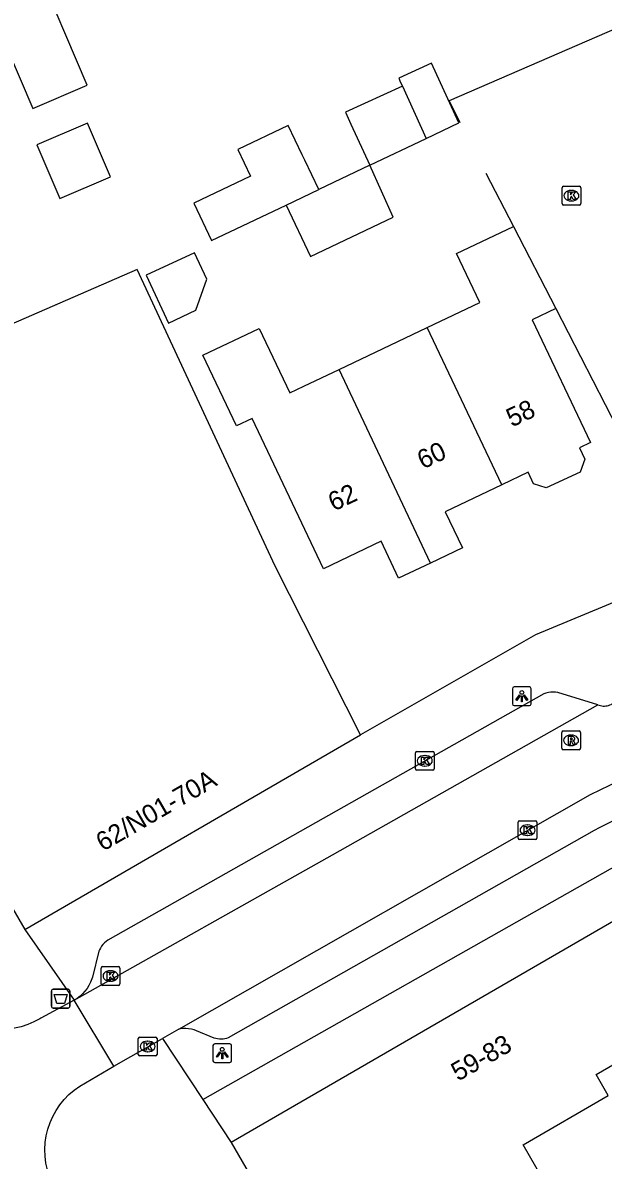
# Model space of a CAD drawing. Extents: x 160379 to 161131, y 383940 to 384849.
# Drawn here: x 160885.5 to 160916.5, y 384192.2 to 384253 of the extents above; entities that cross this region are included whole.
import ezdxf

# ---------------------------------------------------------------- set-up
doc = ezdxf.new("R2010")
doc.units = 0
for name, color, linetype in [('IMGEO_Afvalbak', 7, 'Continuous'), ('IMGEO_Hek', 7, 'Continuous'), ('IMGEO_Kolk', 7, 'Continuous'), ('IMGEO_Lichtpunt', 7, 'Continuous'), ('IMGEO_Muur', 7, 'Continuous'), ('IMGEO_Pand', 7, 'Continuous'), ('IMGEO_Pand_nummerreeks', 7, 'Continuous'), ('IMGEO_Rijbaan_lokaal_open', 7, 'Continuous'), ('IMGEO_Rioolput', 7, 'Continuous'), ('IMGEO_Voetpad_open', 7, 'Continuous')]:
    doc.layers.add(name, color=color, linetype=linetype)

msp = doc.modelspace()

# ---------------------------------------------------------------- linework, layer by layer
at = {"layer": 'IMGEO_Afvalbak'}
for p, q in [((160887.053, 384200.465), (160887.053, 384201.265)), ((160887.053, 384201.265), (160887.053, 384200.465)), ((160887.153, 384201.365), (160887.943, 384201.365)), ((160887.943, 384201.365), (160887.153, 384201.365)), ((160888.043, 384201.265), (160888.043, 384200.465)), ((160888.043, 384200.465), (160888.043, 384201.265)), ((160887.943, 384200.365), (160887.153, 384200.365)), ((160887.153, 384200.365), (160887.943, 384200.365))]:
    msp.add_line(p, q, dxfattribs=at)
msp.add_lwpolyline([(160887.196, 384201.079), (160887.9, 384201.079), (160887.751, 384200.609), (160887.345, 384200.609), (160887.196, 384201.079)], dxfattribs=at)
for centre, start, end in [((160887.153, 384201.265), 90, 180), ((160887.153, 384201.265), 90, 180), ((160887.943, 384201.265), 0, 90), ((160887.943, 384201.265), 360, 90), ((160887.153, 384200.465), 180, 270), ((160887.153, 384200.465), 180, 270), ((160887.943, 384200.465), 270, 0), ((160887.943, 384200.465), 270, 0)]:
    msp.add_arc(centre, 0.1, start, end, dxfattribs=at)
at = {"layer": 'IMGEO_Hek'}
msp.add_lwpolyline([(160913.999, 384237.725), (160917.295, 384231.315)], dxfattribs=at)
at = {"layer": 'IMGEO_Kolk'}
for p, q in [((160914.405, 384244.26), (160915.257, 384244.26)), ((160914.33, 384243.334), (160914.33, 384244.186)), ((160914.818, 384244.04), (160914.843, 384244.04)), ((160915.331, 384244.186), (160915.331, 384243.334)), ((160915.257, 384243.26), (160914.405, 384243.26)), ((160914.841, 384243.48), (160914.816, 384243.48)), ((160906.498, 384213.144), (160906.498, 384213.996)), ((160906.573, 384214.07), (160907.425, 384214.07)), ((160906.986, 384213.85), (160907.011, 384213.85)), ((160907.499, 384213.996), (160907.499, 384213.144)), ((160907.009, 384213.29), (160906.984, 384213.29)), ((160907.425, 384213.07), (160906.573, 384213.07)), ((160911.987, 384209.437), (160911.987, 384210.289)), ((160912.062, 384210.363), (160912.914, 384210.363)), ((160912.988, 384210.289), (160912.988, 384209.437)), ((160912.498, 384209.583), (160912.473, 384209.583)), ((160912.475, 384210.143), (160912.5, 384210.143)), ((160912.914, 384209.363), (160912.062, 384209.363)), ((160889.713, 384201.649), (160889.713, 384202.501)), ((160889.788, 384202.575), (160890.64, 384202.575)), ((160890.201, 384202.355), (160890.226, 384202.355)), ((160890.714, 384202.501), (160890.714, 384201.649)), ((160890.224, 384201.795), (160890.199, 384201.795)), ((160890.64, 384201.575), (160889.788, 384201.575)), ((160891.696, 384197.885), (160891.696, 384198.737)), ((160891.771, 384198.811), (160892.623, 384198.811)), ((160892.697, 384198.737), (160892.697, 384197.885)), ((160892.207, 384198.031), (160892.182, 384198.031)), ((160892.184, 384198.591), (160892.209, 384198.591)), ((160892.623, 384197.811), (160891.771, 384197.811))]:
    msp.add_line(p, q, dxfattribs=at)
for points in [[(160914.405, 384244.26), (160915.257, 384244.26)], [(160914.33, 384243.334), (160914.33, 384244.186)], [(160914.651, 384243.96), (160914.774, 384243.96), (160914.774, 384243.809), (160914.904, 384243.96), (160915.068, 384243.96), (160914.922, 384243.809), (160915.075, 384243.56), (160914.923, 384243.56), (160914.838, 384243.724), (160914.774, 384243.657), (160914.774, 384243.56), (160914.651, 384243.56), (160914.651, 384243.96)], [(160915.331, 384244.186), (160915.331, 384243.334)], [(160915.257, 384243.26), (160914.405, 384243.26)], [(160906.498, 384213.144), (160906.498, 384213.996)], [(160906.573, 384214.07), (160907.425, 384214.07)], [(160907.499, 384213.996), (160907.499, 384213.144)], [(160906.819, 384213.77), (160906.942, 384213.77), (160906.942, 384213.619), (160907.072, 384213.77), (160907.236, 384213.77), (160907.09, 384213.619), (160907.243, 384213.37), (160907.091, 384213.37), (160907.006, 384213.534), (160906.942, 384213.467), (160906.942, 384213.37), (160906.819, 384213.37), (160906.819, 384213.77)], [(160907.425, 384213.07), (160906.573, 384213.07)], [(160911.987, 384209.437), (160911.987, 384210.289)], [(160912.062, 384210.363), (160912.914, 384210.363)], [(160912.988, 384210.289), (160912.988, 384209.437)], [(160912.308, 384210.063), (160912.431, 384210.063), (160912.431, 384209.912), (160912.561, 384210.063), (160912.725, 384210.063), (160912.579, 384209.912), (160912.732, 384209.663), (160912.58, 384209.663), (160912.495, 384209.827), (160912.431, 384209.76), (160912.431, 384209.663), (160912.308, 384209.663), (160912.308, 384210.063)], [(160912.914, 384209.363), (160912.062, 384209.363)], [(160889.713, 384201.649), (160889.713, 384202.501)], [(160889.788, 384202.575), (160890.64, 384202.575)], [(160890.034, 384202.275), (160890.157, 384202.275), (160890.157, 384202.124), (160890.287, 384202.275), (160890.451, 384202.275), (160890.305, 384202.124), (160890.458, 384201.875), (160890.306, 384201.875), (160890.221, 384202.039), (160890.157, 384201.972), (160890.157, 384201.875), (160890.034, 384201.875), (160890.034, 384202.275)], [(160890.714, 384202.501), (160890.714, 384201.649)], [(160890.64, 384201.575), (160889.788, 384201.575)], [(160891.696, 384197.885), (160891.696, 384198.737)], [(160891.771, 384198.811), (160892.623, 384198.811)], [(160892.697, 384198.737), (160892.697, 384197.885)], [(160892.017, 384198.511), (160892.14, 384198.511), (160892.14, 384198.36), (160892.27, 384198.511), (160892.434, 384198.511), (160892.288, 384198.36), (160892.441, 384198.111), (160892.289, 384198.111), (160892.204, 384198.275), (160892.14, 384198.208), (160892.14, 384198.111), (160892.017, 384198.111), (160892.017, 384198.511)], [(160892.623, 384197.811), (160891.771, 384197.811)]]:
    msp.add_lwpolyline(points, dxfattribs=at)
for centre, start, end in [((160914.407, 384244.184), 91.55205, 178.44795), ((160914.407, 384244.184), 91.55205, 178.44795), ((160915.255, 384244.184), 1.55205, 88.44795), ((160915.255, 384244.184), 1.55205, 88.44795), ((160914.407, 384243.336), 181.55205, 268.44795), ((160914.407, 384243.336), 181.55205, 268.44795), ((160915.255, 384243.336), 271.55205, 358.44795), ((160915.255, 384243.336), 271.55205, 358.44795), ((160906.575, 384213.994), 91.55205, 178.44795), ((160906.575, 384213.994), 91.55205, 178.44795), ((160907.423, 384213.994), 1.55205, 88.44795), ((160907.423, 384213.994), 1.55205, 88.44795), ((160906.575, 384213.146), 181.55205, 268.44795), ((160906.575, 384213.146), 181.55205, 268.44795), ((160907.423, 384213.146), 271.55205, 358.44795), ((160907.423, 384213.146), 271.55205, 358.44795), ((160912.064, 384210.287), 91.55205, 178.44795), ((160912.064, 384210.287), 91.55205, 178.44795), ((160912.912, 384210.287), 1.55205, 88.44795), ((160912.912, 384210.287), 1.55205, 88.44795), ((160912.064, 384209.439), 181.55205, 268.44795), ((160912.064, 384209.439), 181.55205, 268.44795), ((160912.912, 384209.439), 271.55205, 358.44795), ((160912.912, 384209.439), 271.55205, 358.44795), ((160889.79, 384202.499), 91.55205, 178.44795), ((160889.79, 384202.499), 91.55205, 178.44795), ((160890.638, 384202.499), 1.55205, 88.44795), ((160890.638, 384202.499), 1.55205, 88.44795), ((160889.79, 384201.651), 181.55205, 268.44795), ((160889.79, 384201.651), 181.55205, 268.44795), ((160890.638, 384201.651), 271.55205, 358.44795), ((160890.638, 384201.651), 271.55205, 358.44795), ((160891.773, 384198.735), 91.55205, 178.44795), ((160891.773, 384198.735), 91.55205, 178.44795), ((160892.621, 384198.735), 1.55205, 88.44795), ((160892.621, 384198.735), 1.55205, 88.44795), ((160891.773, 384197.887), 181.55205, 268.44795), ((160891.773, 384197.887), 181.55205, 268.44795), ((160892.621, 384197.887), 271.55205, 358.44795), ((160892.621, 384197.887), 271.55205, 358.44795)]:
    msp.add_arc(centre, 0.0765, start, end, dxfattribs=at)
for centre, major_axis, ratio, start_param, end_param in [((160914.817, 384243.76), (-0.387, 0.002), 0.722429, 4.712389, 7.853982), ((160914.842, 384243.76), (-0.39, 0.002), 0.717154, 1.570796, 4.712389), ((160906.985, 384213.57), (-0.387, 0.002), 0.722429, 4.712389, 7.853982), ((160907.01, 384213.57), (-0.39, 0.002), 0.717154, 1.570796, 4.712389), ((160912.474, 384209.863), (-0.387, 0.002), 0.722429, 4.712389, 7.853982), ((160912.499, 384209.863), (-0.39, 0.002), 0.717154, 1.570796, 4.712389), ((160890.2, 384202.075), (-0.387, 0.002), 0.722429, 4.712389, 7.853982), ((160890.225, 384202.075), (-0.39, 0.002), 0.717154, 1.570796, 4.712389), ((160892.183, 384198.311), (-0.387, 0.002), 0.722429, 4.712389, 7.853982), ((160892.208, 384198.311), (-0.39, 0.002), 0.717154, 1.570796, 4.712389)]:
    msp.add_ellipse(centre, major_axis=major_axis, ratio=ratio, start_param=start_param, end_param=end_param, dxfattribs=at)
at = {"layer": 'IMGEO_Lichtpunt'}
for p, q in [((160912.584, 384217.518), (160911.776, 384217.518)), ((160912.584, 384217.518), (160911.776, 384217.518)), ((160911.682, 384217.423), (160911.682, 384216.616)), ((160911.682, 384217.423), (160911.682, 384216.616)), ((160912.678, 384216.616), (160912.678, 384217.423)), ((160912.678, 384216.616), (160912.678, 384217.423)), ((160911.776, 384216.522), (160912.584, 384216.522)), ((160911.776, 384216.522), (160912.584, 384216.522)), ((160895.683, 384198.357), (160895.683, 384197.55)), ((160895.683, 384198.357), (160895.683, 384197.55)), ((160896.585, 384198.452), (160895.777, 384198.452)), ((160896.585, 384198.452), (160895.777, 384198.452)), ((160896.679, 384197.55), (160896.679, 384198.357)), ((160896.679, 384197.55), (160896.679, 384198.357)), ((160895.777, 384197.456), (160896.585, 384197.456)), ((160895.777, 384197.456), (160896.585, 384197.456))]:
    msp.add_line(p, q, dxfattribs=at)
for points in [[(160912.056, 384217.087), (160912.095, 384217.059), (160911.907, 384216.797), (160911.869, 384216.824), (160912.056, 384217.087)], [(160912.158, 384217.039), (160912.205, 384217.039), (160912.205, 384216.717), (160912.158, 384216.717), (160912.158, 384217.039)], [(160912.268, 384217.059), (160912.306, 384217.086), (160912.493, 384216.824), (160912.454, 384216.796), (160912.268, 384217.059)], [(160896.057, 384198.021), (160896.096, 384197.993), (160895.908, 384197.731), (160895.87, 384197.758), (160896.057, 384198.021)], [(160896.269, 384197.993), (160896.307, 384198.02), (160896.494, 384197.758), (160896.455, 384197.73), (160896.269, 384197.993)], [(160896.159, 384197.973), (160896.206, 384197.973), (160896.206, 384197.651), (160896.159, 384197.651), (160896.159, 384197.973)]]:
    msp.add_lwpolyline(points, dxfattribs=at)
for centre in [(160912.181, 384217.221), (160896.182, 384198.155)]:
    msp.add_circle(centre, 0.0994, dxfattribs=at)
for centre, start, end in [((160911.776, 384217.423), 90, 180), ((160911.776, 384217.423), 90, 180), ((160912.584, 384217.423), 0, 90), ((160912.584, 384217.423), 0, 90), ((160911.776, 384216.616), 180, 270), ((160911.776, 384216.616), 180, 270), ((160912.584, 384216.616), 270, 0), ((160912.584, 384216.616), 270, 360), ((160895.777, 384198.357), 90, 180), ((160895.777, 384198.357), 90, 180), ((160896.585, 384198.357), 0, 90), ((160896.585, 384198.357), 0, 90), ((160895.777, 384197.55), 180, 270), ((160895.777, 384197.55), 180, 270), ((160896.585, 384197.55), 270, 0), ((160896.585, 384197.55), 270, 360)]:
    msp.add_arc(centre, 0.0946, start, end, dxfattribs=at)
at = {"layer": 'IMGEO_Muur'}
for points in [[(160930.001, 384258.566), (160919.932, 384253.86), (160908.302, 384248.834), (160908.863, 384247.668)], [(160910.263, 384244.968), (160911.741, 384242.113)]]:
    msp.add_lwpolyline(points, dxfattribs=at)
at = {"layer": 'IMGEO_Pand'}
for points in [[(160883.919, 384253.426), (160886.06, 384248.416), (160888.975, 384249.661), (160886.167, 384256.23), (160888.58, 384257.352)], [(160907.067, 384246.815), (160908.813, 384247.646), (160907.362, 384250.832), (160905.603, 384250.032), (160905.706, 384249.806), (160905.799, 384249.6)], [(160905.799, 384249.6), (160902.765, 384248.218), (160903.055, 384247.58), (160904.056, 384245.382)], [(160905.799, 384249.6), (160907.067, 384246.815)], [(160886.271, 384246.482), (160887.503, 384243.602), (160890.212, 384244.76), (160888.981, 384247.641), (160886.271, 384246.482)], [(160901.333, 384244.086), (160900.587, 384245.654), (160900.449, 384245.945), (160899.705, 384247.508), (160897.017, 384246.229), (160897.693, 384244.809), (160894.659, 384243.365), (160895.611, 384241.364), (160899.588, 384243.256)], [(160904.056, 384245.382), (160907.067, 384246.815)], [(160899.588, 384243.256), (160900.894, 384240.51), (160905.316, 384242.614), (160904.056, 384245.382)], [(160904.056, 384245.382), (160901.333, 384244.086)], [(160899.588, 384243.256), (160901.333, 384244.086)], [(160907.118, 384236.717), (160909.931, 384238.055), (160908.69, 384240.664), (160911.741, 384242.113), (160913.999, 384237.725), (160912.73, 384237.12), (160915.846, 384230.569), (160915.26, 384230.29), (160915.553, 384229.676), (160915.295, 384228.986), (160913.478, 384228.151), (160912.807, 384228.37), (160912.514, 384228.984), (160911.114, 384228.318)], [(160892.123, 384239.508), (160893.31, 384236.956), (160894.772, 384237.636), (160895.363, 384239.303), (160894.707, 384240.711), (160892.123, 384239.508)], [(160903.567, 384214.961), (160899.008, 384223.96), (160891.632, 384239.808), (160882.946, 384236.033)], [(160907.306, 384224.134), (160905.601, 384223.323), (160904.662, 384225.297), (160901.587, 384223.834), (160897.771, 384231.854), (160896.94, 384231.459), (160895.142, 384235.239), (160898.144, 384236.667), (160899.784, 384233.227), (160900.531, 384233.583), (160902.42, 384234.482)], [(160902.42, 384234.482), (160907.118, 384236.717)], [(160911.114, 384228.318), (160907.118, 384236.717)], [(160907.306, 384224.134), (160902.42, 384234.482)], [(160911.114, 384228.318), (160908.088, 384226.878), (160909.008, 384224.944), (160907.306, 384224.134)], [(160885.643, 384204.556), (160903.567, 384214.961)], [(160925.158, 384207.624), (160922.968, 384206.736), (160922.401, 384208.091), (160896.65, 384193.18)], [(160910.211, 384185.937), (160914.824, 384188.599), (160912.246, 384193.053), (160916.797, 384195.689), (160916.149, 384196.809), (160924.66, 384201.737), (160927.372, 384195.459), (160930.736, 384197.407), (160928.502, 384202.578), (160928.224, 384204.957), (160926.872, 384208.321)], [(160884.021, 384207.323), (160885.643, 384204.556)], [(160896.65, 384193.18), (160903.19, 384181.885)]]:
    msp.add_lwpolyline(points, dxfattribs=at)
at = {"layer": 'IMGEO_Rijbaan_lokaal_open'}
for points in [[(160893.856, 384199.235), (160915.841, 384211.763), (160917.395, 384212.51), (160945.541, 384224.132)], [(160888.276, 384200.778), (160902.078, 384208.542), (160916.242, 384216.564)], [(160916.242, 384216.564), (160916.31, 384216.537), (160916.379, 384216.517), (160916.451, 384216.503), (160916.523, 384216.495), (160916.596, 384216.494), (160916.669, 384216.499), (160916.74, 384216.511), (160916.811, 384216.529), (160916.88, 384216.554), (160916.946, 384216.584), (160916.984, 384216.605)], [(160888.276, 384200.778), (160886.486, 384199.819), (160886.446, 384199.794), (160886.125, 384199.621), (160885.789, 384199.478), (160885.443, 384199.365), (160885.087, 384199.283), (160884.726, 384199.233), (160884.362, 384199.216), (160883.998, 384199.232), (160883.636, 384199.28), (160883.28, 384199.36), (160882.933, 384199.472), (160882.598, 384199.614), (160882.276, 384199.785), (160881.971, 384199.985), (160881.685, 384200.211), (160881.42, 384200.462), (160881.179, 384200.735), (160880.963, 384201.029), (160879.642, 384203.175), (160879.26, 384203.835)], [(160890.389, 384197.259), (160888.276, 384200.778)], [(160893.856, 384199.235), (160892.991, 384198.742)], [(160890.389, 384197.259), (160892.991, 384198.742)], [(160888.619, 384188.416), (160887.301, 384190.645), (160887.259, 384190.715), (160887.09, 384191.039), (160886.951, 384191.377), (160886.842, 384191.726), (160886.765, 384192.084), (160886.72, 384192.447), (160886.708, 384192.812), (160886.728, 384193.177), (160886.781, 384193.539), (160886.867, 384193.895), (160886.983, 384194.242), (160887.13, 384194.576), (160887.306, 384194.897), (160887.511, 384195.2), (160887.741, 384195.484), (160887.996, 384195.746), (160888.274, 384195.984), (160888.571, 384196.197), (160890.389, 384197.259)]]:
    msp.add_lwpolyline(points, dxfattribs=at)
at = {"layer": 'IMGEO_Rioolput'}
for p, q in [((160914.312, 384214.238), (160914.312, 384215.09)), ((160914.387, 384215.164), (160915.239, 384215.164)), ((160915.313, 384215.09), (160915.313, 384214.238)), ((160914.8, 384214.944), (160914.825, 384214.944)), ((160915.239, 384214.164), (160914.387, 384214.164)), ((160914.823, 384214.384), (160914.798, 384214.384))]:
    msp.add_line(p, q, dxfattribs=at)
for points in [[(160914.312, 384214.238), (160914.312, 384215.09)], [(160914.387, 384215.164), (160915.239, 384215.164)], [(160915.313, 384215.09), (160915.313, 384214.238)], [(160914.901, 384214.862), (160914.649, 384214.864), (160914.649, 384214.464)], [(160914.649, 384214.464), (160914.773, 384214.464), (160914.773, 384214.626), (160914.784, 384214.626)], [(160914.827, 384214.783), (160914.773, 384214.783), (160914.773, 384214.702)], [(160914.773, 384214.702), (160914.825, 384214.702)], [(160914.831, 384214.597), (160914.902, 384214.464), (160915.042, 384214.464), (160914.977, 384214.59)], [(160915.239, 384214.164), (160914.387, 384214.164)]]:
    msp.add_lwpolyline(points, dxfattribs=at)
for centre, radius, start, end in [((160914.389, 384215.088), 0.0765, 91.55205, 178.44795), ((160914.389, 384215.088), 0.0765, 91.55205, 178.44795), ((160915.237, 384215.088), 0.0765, 1.55205, 88.44795), ((160915.237, 384215.088), 0.0765, 1.55205, 88.44795), ((160914.783, 384214.573), 0.0533, 26.02933, 88.69889), ((160914.809, 384214.891), 0.19, 274.7715, 282.96867), ((160914.833, 384214.687), 0.0964, 77.00612, 93.18647), ((160914.847, 384214.744), 0.0378, 276.66336, 79.67722), ((160914.9, 384214.752), 0.109, 350.36119, 89.41601), ((160914.898, 384214.752), 0.112, 277.58423, 350.98172), ((160914.882, 384214.537), 0.108, 29.51342, 73.79051), ((160914.389, 384214.24), 0.0765, 181.55205, 268.44795), ((160914.389, 384214.24), 0.0765, 181.55205, 268.44795), ((160915.237, 384214.24), 0.0765, 271.55205, 358.44795), ((160915.237, 384214.24), 0.0765, 271.55205, 358.44795)]:
    msp.add_arc(centre, radius, start, end, dxfattribs=at)
for centre, major_axis, ratio, start_param, end_param in [((160914.799, 384214.664), (-0.387, 0.002), 0.722429, 4.712389, 7.853982), ((160914.824, 384214.664), (-0.39, 0.002), 0.717154, 1.570796, 4.712389)]:
    msp.add_ellipse(centre, major_axis=major_axis, ratio=ratio, start_param=start_param, end_param=end_param, dxfattribs=at)
at = {"layer": 'IMGEO_Voetpad_open'}
for points in [[(160925.705, 384225.617), (160921.193, 384223.735), (160912.905, 384220.302), (160903.567, 384214.961)], [(160916.242, 384216.564), (160914.11, 384217.217), (160913.982, 384217.235), (160913.854, 384217.242), (160913.725, 384217.236), (160913.597, 384217.22), (160913.471, 384217.192), (160913.35, 384217.154), (160890.076, 384203.994), (160889.981, 384203.924), (160889.893, 384203.846), (160889.812, 384203.761), (160889.74, 384203.669), (160889.675, 384203.57), (160889.62, 384203.466), (160889.595, 384203.41), (160889.246, 384202.005), (160889.218, 384201.917), (160889.148, 384201.742), (160889.063, 384201.573), (160888.963, 384201.413), (160888.85, 384201.263), (160888.723, 384201.123), (160888.584, 384200.995), (160888.435, 384200.879), (160888.276, 384200.778)], [(160895.144, 384195.469), (160916.92, 384207.792), (160918.722, 384208.725), (160923.82, 384210.826), (160924.182, 384209.958)], [(160917.837, 384210.755), (160916.305, 384209.992), (160916.047, 384209.846), (160896.493, 384198.769), (160896.416, 384198.743), (160896.322, 384198.72), (160896.226, 384198.705), (160896.129, 384198.699), (160896.032, 384198.702), (160895.936, 384198.713), (160895.841, 384198.733), (160895.748, 384198.761), (160894.811, 384199.142), (160894.673, 384199.192), (160894.532, 384199.23), (160894.387, 384199.255), (160894.241, 384199.266), (160894.094, 384199.265), (160893.949, 384199.251), (160893.856, 384199.235)], [(160885.643, 384204.556), (160888.276, 384200.778)], [(160892.991, 384198.742), (160895.144, 384195.469)], [(160895.144, 384195.469), (160896.65, 384193.18)]]:
    msp.add_lwpolyline(points, dxfattribs=at)

# ---------------------------------------------------------------- texts
at = {"layer": 'IMGEO_Pand_nummerreeks'}
for s, rotation, p in [('58', 25.28293, (160911.649, 384231.374)), ('60', 25.28293, (160906.896, 384229.129)), ('62', 25.28463, (160902.137, 384226.881)), ('62/N01-70A', 30.13758, (160889.808, 384208.708)), ('59-83', 29.90267, (160908.775, 384196.429))]:
    msp.add_text(s, height=1, rotation=rotation, dxfattribs=at).set_placement(p)

doc.saveas('drawing.dxf')
